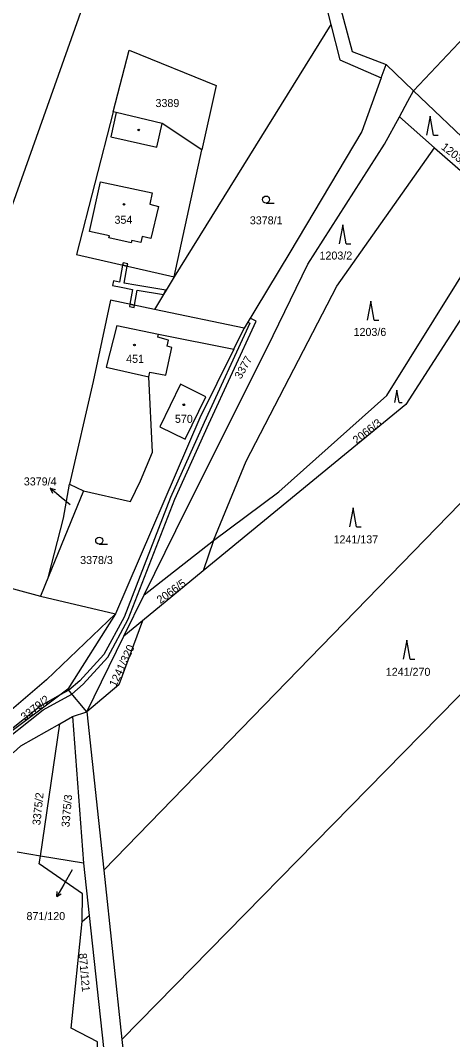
# Model space of a CAD drawing. Extents: x -776734 to -748832, y -1118122 to -976986.
# Drawn here: x -752505.3 to -752413.4, y -1114652.2 to -1114435.8 of the extents above; entities that cross this region are included whole.
import ezdxf

# ---------------------------------------------------------------- set-up
doc = ezdxf.new("R2010")
doc.units = 0
for name, color, linetype in [('KM_Hranice obce', 7, 'Continuous'), ('KM_Hranice parcel', 7, 'Continuous'), ('KM_Parcelní čísla', 7, 'Continuous'), ('KM_Pop  PČ popisy', 7, 'Continuous'), ('KM_Vnitřní kresba', 7, 'Continuous'), ('KM_Věcná břemena k části', 7, 'Continuous'), ('KM_Značky budov', 7, 'Continuous'), ('KM_Značky kultur', 7, 'Continuous')]:
    doc.layers.add(name, color=color, linetype=linetype)

msp = doc.modelspace()

# ---------------------------------------------------------------- linework, layer by layer
at = {"layer": 'KM_Hranice obce'}
for p, q in [((-752407.81, -1114436), (-752421.76, -1114450.77)), ((-752407.81, -1114436), (-752421.76, -1114450.77)), ((-752427.91, -1114462.13), (-752424.75, -1114456.3)), ((-752427.91, -1114462.13), (-752424.75, -1114456.3)), ((-752444.19, -1114487.59), (-752427.91, -1114462.13)), ((-752444.19, -1114487.59), (-752427.91, -1114462.13)), ((-752451.6, -1114502.7), (-752444.19, -1114487.59)), ((-752451.6, -1114502.7), (-752444.19, -1114487.59)), ((-752472.28, -1114544.12), (-752451.6, -1114502.7)), ((-752472.28, -1114544.12), (-752451.6, -1114502.7)), ((-752478.99, -1114557.76), (-752472.28, -1114544.12)), ((-752478.99, -1114557.76), (-752472.28, -1114544.12)), ((-752483.32, -1114566.56), (-752478.99, -1114557.76)), ((-752483.32, -1114566.56), (-752478.99, -1114557.76)), ((-752491.2, -1114582.6), (-752483.32, -1114566.56)), ((-752491.2, -1114582.6), (-752483.32, -1114566.56)), ((-752491.2, -1114582.6), (-752487.58, -1114616.29)), ((-752491.2, -1114582.6), (-752487.58, -1114616.29)), ((-752487.58, -1114616.29), (-752483.72, -1114652.2)), ((-752487.58, -1114616.29), (-752483.72, -1114652.2)), ((-752483.72, -1114652.2), (-752477.54, -1114709.69)), ((-752483.72, -1114652.2), (-752477.54, -1114709.69))]:
    msp.add_line(p, q, dxfattribs=at)
msp.add_lwpolyline([(-752424.75, -1114456.3), (-752422.94, -1114452.95), (-752421.76, -1114450.77)], dxfattribs=at)
msp.add_lwpolyline([(-752424.75, -1114456.3), (-752422.94, -1114452.95), (-752421.76, -1114450.77)], dxfattribs=at)
at = {"layer": 'KM_Hranice parcel'}
for p, q in [((-752478.28, -1114393.94), (-752522.65, -1114518.86)), ((-752428.6, -1114448.03), (-752427.57, -1114445.21)), ((-752427.57, -1114445.21), (-752421.76, -1114450.77)), ((-752399.99, -1114471.55), (-752421.76, -1114450.77)), ((-752417.28, -1114462.86), (-752424.75, -1114456.3)), ((-752417.28, -1114462.86), (-752402.6, -1114475.74)), ((-752457.75, -1114501.14), (-752476.83, -1114497.18)), ((-752459.96, -1114505.63), (-752457.75, -1114501.14)), ((-752494.84, -1114534.32), (-752491.93, -1114535.68)), ((-752491.93, -1114535.68), (-752499.32, -1114553.87)), ((-752478.99, -1114557.76), (-752464.24, -1114546.27)), ((-752464.24, -1114546.27), (-752466.46, -1114552.73)), ((-752515.58, -1114554.2), (-752501.02, -1114558.05)), ((-752499.32, -1114553.87), (-752501.02, -1114558.05)), ((-752466.46, -1114552.73), (-752479.37, -1114563.33)), ((-752501.02, -1114558.05), (-752485.08, -1114561.84)), ((-752485.08, -1114561.84), (-752495.23, -1114577.84)), ((-752479.37, -1114563.33), (-752483.32, -1114566.56)), ((-752495.23, -1114577.84), (-752528.99, -1114602.97)), ((-752491.2, -1114582.6), (-752495.23, -1114577.84)), ((-752496.96, -1114585.15), (-752494.27, -1114583.61)), ((-752494.27, -1114583.61), (-752491.2, -1114582.6)), ((-752494.27, -1114583.61), (-752491.92, -1114614.78)), ((-752501.06, -1114613.26), (-752496.96, -1114585.15)), ((-752501.06, -1114613.26), (-752505.98, -1114612.44)), ((-752491.92, -1114614.78), (-752501.06, -1114613.26)), ((-752491.92, -1114614.78), (-752490.71, -1114625.87)), ((-752492.21, -1114627.15), (-752490.71, -1114625.87)), ((-752490.71, -1114625.87), (-752486.73, -1114662.25))]:
    msp.add_line(p, q, dxfattribs=at)
for points in [[(-752674.06, -1114297.38), (-752657.12, -1114299.43), (-752591.55, -1114323.82), (-752535.77, -1114352.2), (-752508.64, -1114367.28), (-752477.04, -1114391.22), (-752438.72, -1114427.56), (-752434.8, -1114442.43), (-752427.57, -1114445.21)], [(-752478.28, -1114393.94), (-752441.28, -1114428.9), (-752439.31, -1114436.68)], [(-752439.31, -1114436.68), (-752472.65, -1114490.26), (-752476.83, -1114497.18)], [(-752439.31, -1114436.68), (-752437.42, -1114444.16), (-752428.6, -1114448.03)], [(-752485.59, -1114455.25), (-752482.21, -1114442.15), (-752463.72, -1114449.61), (-752466.73, -1114463.28)], [(-752428.6, -1114448.03), (-752432.74, -1114459.38), (-752448.04, -1114485.13), (-752457.75, -1114501.14)], [(-752485.59, -1114455.25), (-752493.4, -1114485.55), (-752472.65, -1114490.26), (-752466.73, -1114463.28)], [(-752466.73, -1114463.28), (-752475.18, -1114457.73), (-752484.96, -1114455.4), (-752485.59, -1114455.25)], [(-752464.24, -1114546.27), (-752457.29, -1114529.42), (-752438.02, -1114492.23), (-752417.28, -1114462.86)], [(-752396.63, -1114475.83), (-752423.39, -1114517.38), (-752466.46, -1114552.73)], [(-752464.24, -1114546.27), (-752450.39, -1114535.89), (-752427.39, -1114515.48), (-752402.6, -1114475.74)], [(-752476.83, -1114497.18), (-752486.19, -1114495.24), (-752489.86, -1114512.52), (-752494.84, -1114534.32)], [(-752487.58, -1114616.29), (-752431.58, -1114558.71), (-752375, -1114500.52)], [(-752477.77, -1114510.49), (-752474.43, -1114511.13), (-752473.1, -1114505.26), (-752474.12, -1114504.99), (-752473.84, -1114503.7), (-752476.08, -1114503.11)], [(-752476.08, -1114503.11), (-752475.93, -1114502.44), (-752459.96, -1114505.63)], [(-752459.96, -1114505.63), (-752467.16, -1114520.21), (-752485.08, -1114561.84)], [(-752491.93, -1114535.68), (-752481.88, -1114538), (-752479.8, -1114533.61), (-752477.25, -1114527.53), (-752478, -1114511.5), (-752477.77, -1114510.49)], [(-752471.25, -1114513.07), (-752475.69, -1114522.11), (-752470.28, -1114524.75), (-752465.86, -1114515.74), (-752471.25, -1114513.07)], [(-752483.72, -1114652.2), (-752420.17, -1114587.54), (-752353.57, -1114519.77)], [(-752499.32, -1114553.87), (-752496.16, -1114541.48), (-752494.84, -1114534.32)], [(-752485.08, -1114561.84), (-752499.78, -1114575.83), (-752512.2, -1114586.49)], [(-752479.37, -1114563.33), (-752484.37, -1114576.87), (-752491.2, -1114582.6)], [(-752506.82, -1114591.32), (-752505.23, -1114589.86), (-752496.96, -1114585.15)], [(-752492.21, -1114627.15), (-752492.09, -1114621.31), (-752501.3, -1114614.92), (-752501.06, -1114613.26)], [(-752489.03, -1114664.6), (-752488.94, -1114652.72), (-752494.5, -1114649.8), (-752492.21, -1114627.15)]]:
    msp.add_lwpolyline(points, dxfattribs=at)
at = {"layer": 'KM_Pop  PČ popisy'}
for p, q in [((-752496.65, -1114537.1), (-752498.949, -1114535.171)), ((-752498.949, -1114535.171), (-752497.86, -1114535.431)), ((-752498.949, -1114535.171), (-752498.504, -1114536.198)), ((-752494.74, -1114538.71), (-752496.65, -1114537.1)), ((-752494.31, -1114616.17), (-752496.08, -1114619.28)), ((-752496.08, -1114619.28), (-752497.58, -1114621.879)), ((-752497.58, -1114621.879), (-752497.513, -1114620.761)), ((-752497.58, -1114621.879), (-752496.646, -1114621.262))]:
    msp.add_line(p, q, dxfattribs=at)
at = {"layer": 'KM_Vnitřní kresba'}
for p, q in [((-752484.96, -1114455.4), (-752486.09, -1114460.51)), ((-752476.34, -1114462.77), (-752475.18, -1114457.73)), ((-752486.09, -1114460.51), (-752476.34, -1114462.77)), ((-752490.65, -1114480.63), (-752488.28, -1114470.09)), ((-752488.28, -1114470.09), (-752477.27, -1114472.46)), ((-752477.27, -1114472.46), (-752477.83, -1114474.87)), ((-752477.83, -1114474.87), (-752475.96, -1114475.3)), ((-752475.96, -1114475.3), (-752477.56, -1114482.13)), ((-752486.38, -1114481.54), (-752490.65, -1114480.63)), ((-752486.48, -1114481.99), (-752486.38, -1114481.54)), ((-752481.73, -1114483.03), (-752486.48, -1114481.99)), ((-752481.63, -1114482.56), (-752481.73, -1114483.03)), ((-752479.72, -1114482.97), (-752481.63, -1114482.56)), ((-752479.43, -1114481.69), (-752479.72, -1114482.97)), ((-752477.56, -1114482.13), (-752479.43, -1114481.69)), ((-752484.78, -1114500.61), (-752487.09, -1114509.42)), ((-752484.78, -1114500.61), (-752475.93, -1114502.44)), ((-752487.09, -1114509.42), (-752478, -1114511.5))]:
    msp.add_line(p, q, dxfattribs=at)
at = {"layer": 'KM_Věcná břemena k části'}
for points in [[(-752474.92, -1114494.02), (-752474.37, -1114493.1), (-752480.76, -1114492.06), (-752483.24, -1114491.6), (-752482.61, -1114488), (-752483.59, -1114487.78), (-752484.22, -1114491.39), (-752485.52, -1114491.1), (-752485.74, -1114492.08), (-752483.9, -1114492.49), (-752481.45, -1114492.95), (-752482.02, -1114496.1), (-752481.04, -1114496.31), (-752480.47, -1114493.13)], [(-752483.59, -1114487.78), (-752482.61, -1114488), (-752482.5, -1114487.51), (-752483.48, -1114487.29)], [(-752481.04, -1114496.31), (-752482.02, -1114496.1), (-752482.11, -1114496.59), (-752481.13, -1114496.8)]]:
    msp.add_lwpolyline(points, close=True, dxfattribs=at)
msp.add_lwpolyline([(-752511.23, -1114590.71), (-752500.44, -1114582.18), (-752494.37, -1114578.85), (-752492, -1114576.79), (-752486.72, -1114571.04), (-752482.38, -1114562.93), (-752472.47, -1114537.5), (-752465.26, -1114521.51), (-752455.2, -1114499.68), (-752456.47, -1114499.03), (-752457, -1114499.9), (-752456.52, -1114500.14), (-752466.23, -1114521.23), (-752473.39, -1114537.1), (-752483.28, -1114562.51), (-752487.54, -1114570.46), (-752492.7, -1114576.07), (-752495.05, -1114578.05), (-752496.86, -1114579.05), (-752500.99, -1114581.34), (-752511.82, -1114589.91)], dxfattribs=at)
at = {"layer": 'KM_Značky budov'}
for centre in [(-752480.1568, -1114459.0792), (-752483.2768, -1114474.8892), (-752481.0668, -1114504.7292), (-752470.5768, -1114517.4392)]:
    msp.add_circle(centre, 0.175, dxfattribs=at)
at = {"layer": 'KM_Značky kultur'}
for p, q in [((-752418.22, -1114456.16), (-752418.97, -1114460.16)), ((-752417.47, -1114460.16), (-752418.22, -1114456.16)), ((-752417.47, -1114460.16), (-752416.474, -1114460.16)), ((-752453.093, -1114474.61), (-752451.343, -1114474.61)), ((-752436.8, -1114479.23), (-752437.55, -1114483.23)), ((-752436.05, -1114483.23), (-752436.8, -1114479.23)), ((-752436.05, -1114483.23), (-752435.054, -1114483.23)), ((-752430.83, -1114495.47), (-752431.58, -1114499.47)), ((-752430.08, -1114499.47), (-752430.83, -1114495.47)), ((-752430.08, -1114499.47), (-752429.084, -1114499.47)), ((-752425.32, -1114514.3), (-752425.822, -1114516.98)), ((-752424.818, -1114516.98), (-752425.32, -1114514.3)), ((-752424.818, -1114516.98), (-752424.15, -1114516.98)), ((-752434.6, -1114539.32), (-752435.35, -1114543.32)), ((-752433.85, -1114543.32), (-752434.6, -1114539.32)), ((-752433.85, -1114543.32), (-752432.854, -1114543.32)), ((-752488.553, -1114547.03), (-752486.803, -1114547.03)), ((-752423.18, -1114567.44), (-752423.93, -1114571.44)), ((-752422.43, -1114571.44), (-752423.18, -1114567.44)), ((-752422.43, -1114571.44), (-752421.434, -1114571.44))]:
    msp.add_line(p, q, dxfattribs=at)
for centre in [(-752453.0929, -1114473.8598), (-752488.5529, -1114546.2798)]:
    msp.add_circle(centre, 0.75, dxfattribs=at)

# ---------------------------------------------------------------- texts
at = {"layer": 'KM_Parcelní čísla'}
for s, p in [('3389', (-752476.59, -1114454.22)), ('354', (-752485.31, -1114479)), ('3378/1', (-752456.54, -1114479.12)), ('1203/2', (-752441.727, -1114486.6)), ('1203/6', (-752434.487, -1114502.82)), ('451', (-752482.83, -1114508.53)), ('570', (-752472.46, -1114521.27)), ('3379/4', (-752504.585, -1114534.56)), ('1241/137', (-752438.74, -1114546.87)), ('3378/3', (-752492.61, -1114551.25)), ('1241/270', (-752427.64, -1114574.99)), ('871/120', (-752504.013, -1114626.858))]:
    msp.add_text(s, height=1.7, dxfattribs=at).set_placement(p)
for s, rotation, p in [('1203/4', 321.999997, (-752416.004, -1114462.999)), ('3377', 61, (-752458.426, -1114512.112)), ('2066/3', 38, (-752433.837, -1114525.87)), ('2066/5', 36, (-752475.564, -1114559.768)), ('1241/320', 65, (-752484.989, -1114577.479)), ('3379/2', 38, (-752504.416, -1114584.599)), ('3375/2', 84, (-752501.094, -1114606.788)), ('3375/3', 85, (-752494.903, -1114607.204)), ('871/121', 275, (-752492.906, -1114633.954))]:
    msp.add_text(s, height=1.7, rotation=rotation, dxfattribs=at).set_placement(p)

doc.saveas('drawing.dxf')
